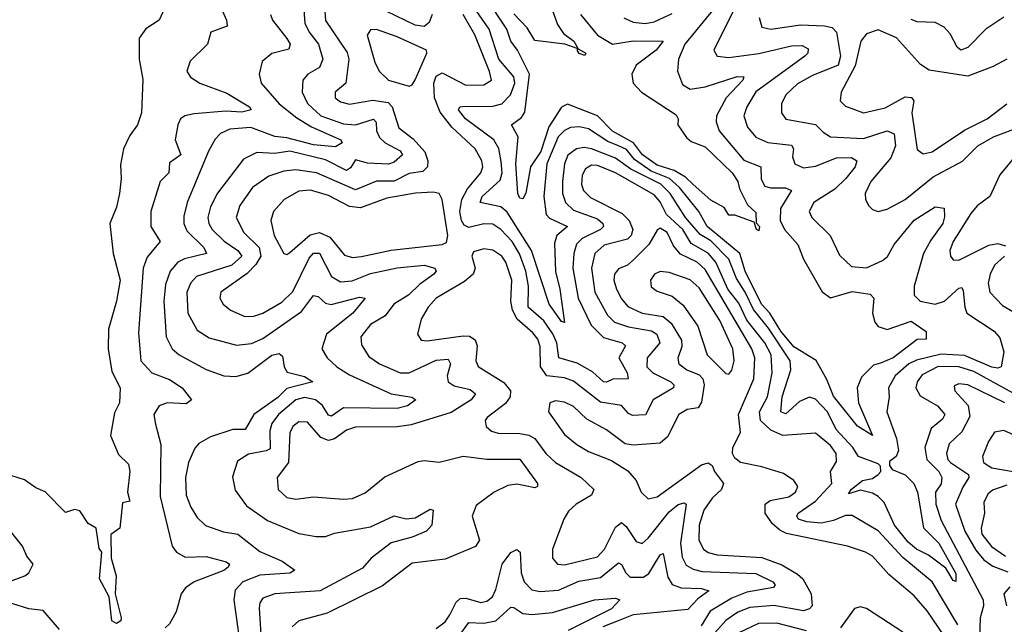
# Model space of a CAD drawing. Extents: x 1552033 to 1694788, y 811965 to 917215.
# Tile 518 of 632: x 1651091 to 1654387, y 897683 to 899707. Entities that reach past the tile are written whole.
import ezdxf

# ---------------------------------------------------------------- set-up
doc = ezdxf.new("R2010")
doc.units = 0

msp = doc.modelspace()

# ---------------------------------------------------------------- linework, layer by layer
at = {"layer": '0CON20XD'}
for points in [[(1652967.7, 899725), (1653024.7, 899655), (1653075, 899624.8), (1653145, 899636), (1653245.4, 899635.4), (1653221.8, 899605), (1653154.6, 899555), (1653140.4, 899525), (1653144.7, 899495), (1653172.3, 899465), (1653288.9, 899388.9), (1653295.6, 899375), (1653294.4, 899355), (1653322.8, 899312.8), (1653339, 899299), (1653385, 899281.3), (1653476.3, 899195), (1653495.3, 899165), (1653500.5, 899140.5), (1653527.6, 899087.6), (1653555, 899062.2), (1653556.7, 899026.7), (1653567.5, 899015), (1653565, 899000), (1653557.5, 899005), (1653549.2, 899029.2), (1653485, 899052.5), (1653465, 899052.5), (1653448.8, 899078.8), (1653405, 899102.9), (1653345.2, 899155.2), (1653319.5, 899179.5), (1653282.3, 899202.3), (1653225, 899220.6), (1653175.8, 899255), (1653145.4, 899295.4), (1653075, 899334), (1653025.4, 899385.5), (1652925, 899424.8), (1652905, 899414.8), (1652861.8, 899348.2), (1652835, 899265.7), (1652801.4, 899215), (1652785, 899126), (1652775, 899107.5), (1652765, 899109.2), (1652758.5, 899125), (1652751.3, 899225), (1652759.5, 899315), (1652737.7, 899355), (1652770.4, 899379.6), (1652782.1, 899397.9), (1652797.5, 899525), (1652757.3, 899605), (1652735.6, 899635), (1652721.6, 899675), (1652645, 899792.2)], [(1651752.9, 899775), (1651783.8, 899705), (1651785.6, 899685), (1651731.4, 899665), (1651720, 899625), (1651661.7, 899568.3), (1651650.6, 899535), (1651663.1, 899515), (1651694.5, 899494.5), (1651785, 899461.1), (1651860.6, 899415), (1651865.8, 899405), (1651835, 899397.9), (1651781.4, 899401.4), (1651675, 899391.5), (1651644.4, 899385.6), (1651629.1, 899375), (1651620, 899355), (1651611.9, 899305), (1651630.3, 899255), (1651592.5, 899227.5), (1651590.9, 899195), (1651560.9, 899165), (1651530.7, 899065), (1651530.4, 899015), (1651561.8, 898965), (1651517.5, 898912.5), (1651504.2, 898875), (1651488.7, 898658.7), (1651496.2, 898565), (1651533.8, 898525), (1651592.2, 898502.2), (1651634.5, 898475), (1651666, 898435), (1651648.3, 898421.7), (1651585, 898424.7), (1651557.8, 898415), (1651539.7, 898385), (1651546.3, 898353.7), (1651564.1, 898285), (1651561.6, 898111.6), (1651601.9, 897945), (1651615.9, 897925), (1651645, 897907.5), (1651715, 897910.6), (1651782.6, 897892.6), (1651794, 897885), (1651788.9, 897875), (1651775, 897863.8), (1651675, 897825.5), (1651646.4, 897805), (1651631.4, 897785), (1651615.2, 897725), (1651592.8, 897685), (1651578.4, 897671.6)], [(1653498, 899775), (1653414.6, 899605), (1653425.4, 899585.4), (1653465, 899580.9), (1653565, 899593.6), (1653675, 899619.8), (1653710.6, 899620.6), (1653729.9, 899609.9), (1653729.2, 899595), (1653718.9, 899585), (1653554.7, 899465.3), (1653525.2, 899415), (1653515.2, 899385), (1653527.5, 899347.5), (1653555, 899313.4), (1653595, 899295.7), (1653675, 899287.1), (1653681.4, 899275), (1653678.2, 899248.2), (1653685.4, 899225), (1653715, 899211.7), (1653755, 899216.7), (1653825, 899245.2), (1653875.6, 899245.6), (1653893.3, 899235), (1653887.6, 899215), (1653856.7, 899175), (1653819.7, 899140.3), (1653749.2, 899095), (1653734.1, 899065), (1653742.7, 899045), (1653803.5, 898985), (1653835, 898918.6), (1653875, 898880.9), (1653925, 898876.2), (1653979.1, 898900.9), (1653995.8, 898914.2), (1654018.6, 898955), (1654085, 899035.8), (1654155, 899080.4), (1654185, 899076.2), (1654186.9, 899046.9), (1654180.8, 899025), (1654140.4, 898969.6), (1654116.8, 898925), (1654085.3, 898815), (1654085.3, 898785.3), (1654105, 898764.7), (1654155.3, 898755.3), (1654186.8, 898765), (1654235, 898808.5), (1654245, 898810.8), (1654249.2, 898799.2), (1654254.4, 898744.4), (1654261.8, 898725), (1654353.3, 898665), (1654372.2, 898642.2), (1654384.8, 898595), (1654375.8, 898545), (1654365, 898540.4), (1654345, 898543.8), (1654253.1, 898583.1), (1654175, 898587), (1654092.3, 898567.7), (1654066.7, 898555), (1654021.7, 898515), (1653999.2, 898475), (1654001.4, 898445), (1653993.8, 898395), (1654026.3, 898305), (1654032.8, 898265), (1654024.6, 898245.4), (1654002.2, 898227.8), (1654002.2, 898215), (1654011.2, 898201.2), (1654055, 898183.6), (1654083.8, 898155), (1654096.4, 898125), (1654116.1, 898006.1), (1654167.6, 897955), (1654225, 897853.8), (1654225, 897826.7), (1654215, 897829.4), (1654190.6, 897870.6), (1654133.2, 897915), (1654092.6, 897935), (1654065, 897958.4), (1654019.1, 898015), (1653985, 898091.5), (1653965, 898111.2), (1653945, 898122.5), (1653905, 898131.8), (1653865, 898120), (1653875, 898135.3), (1653911.8, 898165), (1653945, 898171.3), (1653964.6, 898185), (1653973.5, 898195), (1653972.2, 898212.2), (1653965, 898220), (1653899.2, 898245), (1653880, 898275), (1653824.5, 898335), (1653794.8, 898395), (1653755, 898437.3), (1653735, 898444), (1653701.4, 898428.6), (1653655, 898387.6), (1653639.3, 898395), (1653643.2, 898445), (1653671.9, 898535), (1653669.6, 898565), (1653597.3, 898675), (1653547, 898737), (1653519.9, 898795), (1653490.4, 898840.4), (1653465.1, 898905.1), (1653405, 898966.5), (1653368.4, 898988.4), (1653320, 899045), (1653268.5, 899125), (1653236.7, 899156.7), (1653137.1, 899207.1), (1653085, 899243.4), (1653005, 899274.9), (1652980.8, 899279.2), (1652955, 899275.2), (1652926.2, 899253.8), (1652914.5, 899225), (1652908.3, 899165), (1652908.3, 899125), (1652917.9, 899095), (1652945, 899069.2), (1653025, 899040.5), (1653043.3, 899025), (1653045.2, 899015.2), (1653035.5, 899004.5), (1652974.2, 898975), (1652955, 898955.3), (1652945.5, 898924.5), (1652943, 898875), (1652960.7, 898775), (1653004.5, 898685), (1653045, 898643.6), (1653107.5, 898625), (1653118.8, 898615), (1653096.2, 898575), (1653124.7, 898525), (1653127.8, 898505), (1653076.1, 898503.9), (1653055, 898493.9), (1653045, 898495.3), (1653008.2, 898528.2), (1652957.4, 898557.4), (1652895.3, 898575), (1652889, 898625), (1652875.1, 898655.1), (1652845, 898698.8), (1652793, 898745), (1652794.6, 898815), (1652784.9, 898865), (1652763.8, 898923.8), (1652740, 898965), (1652702, 899005), (1652675, 899022.6), (1652645, 899024.2), (1652595, 899011.7), (1652579.2, 899019.2), (1652569.6, 899035), (1652564.6, 899065.4), (1652570.7, 899105), (1652589.6, 899140.4), (1652634.8, 899195), (1652641, 899215), (1652638.4, 899235), (1652616, 899275), (1652537.1, 899347.1), (1652498.1, 899398.1), (1652479.7, 899445), (1652477, 899495), (1652485, 899517.8), (1652505, 899529.1), (1652585, 899488.3), (1652645, 899488.9), (1652670.3, 899505), (1652664.1, 899534.1)], [(1651580.3, 899755), (1651558.5, 899705), (1651513.1, 899676.9), (1651490.6, 899645), (1651490.8, 899575), (1651502.9, 899507.1), (1651499.2, 899395), (1651485.8, 899355), (1651460, 899320), (1651438.9, 899275), (1651428.9, 899221.1), (1651431.3, 899175), (1651425.3, 899125), (1651415, 899080), (1651392.7, 899025), (1651403.7, 898925), (1651427.6, 898835), (1651415.1, 898764.9), (1651388.9, 898671.1), (1651387.1, 898605), (1651399.8, 898529.8), (1651427.1, 898475), (1651425.8, 898425), (1651408.8, 898391.2), (1651395.7, 898315), (1651421.5, 898251.5), (1651455, 898219.2), (1651460, 898195), (1651452.5, 898125), (1651460, 898095), (1651435, 898090), (1651426.7, 898005), (1651396.1, 897983.9), (1651396.9, 897905), (1651413.6, 897845), (1651410.5, 897785), (1651430.4, 897705), (1651430, 897695), (1651415, 897686.2), (1651400, 897695), (1651390.5, 897775), (1651358.1, 897835), (1651366.7, 897925), (1651357.5, 897937.5), (1651347.5, 898005), (1651320.7, 898020.7), (1651293, 898063), (1651275, 898067.5), (1651245, 898057.5), (1651176.4, 898126.4), (1651145, 898140), (1651107, 898167), (1651065, 898180)], [(1652040.6, 899755), (1652045.2, 899695), (1652060.2, 899665), (1652091.5, 899625), (1652106.1, 899575), (1652095, 899546.6), (1652055.2, 899524.8), (1652039.3, 899505), (1652036.4, 899465), (1652055, 899426.8), (1652099.4, 899385), (1652175, 899358.8), (1652215, 899355.1), (1652275, 899373.6), (1652284.4, 899364.4), (1652285.7, 899335), (1652295, 899313), (1652314.9, 899294.9), (1652365, 899268.4), (1652372.7, 899255), (1652345, 899230.7), (1652326, 899224), (1652255, 899227.4), (1652215, 899237.9), (1652198.8, 899211.2), (1652185, 899202.4), (1652115, 899238.5), (1651995, 899267), (1651945, 899259.1), (1651885, 899262), (1651840.2, 899239.8), (1651753.8, 899126.2), (1651729.8, 899080.2), (1651721, 899045), (1651723.9, 899025), (1651735.7, 899005), (1651775.8, 898965.8), (1651821.7, 898935), (1651834.8, 898915), (1651801.2, 898885), (1651683, 898847), (1651663.7, 898826.3), (1651651.2, 898795), (1651653.9, 898725), (1651685, 898667.7), (1651725, 898642.2), (1651817.2, 898617.2), (1651867, 898623), (1651905, 898640.4), (1652035, 898730), (1652075, 898783.9), (1652090.7, 898780.7), (1652115, 898758.2), (1652133.8, 898753.8), (1652228.2, 898778.2), (1652247.1, 898775), (1652205.7, 898725), (1652118.4, 898655), (1652102.5, 898605), (1652120.8, 898575), (1652152.5, 898545), (1652195, 898518), (1652334.3, 898454.3), (1652403.6, 898443.6), (1652417.1, 898435), (1652389.1, 898415), (1652355, 898406), (1652175, 898408.3), (1652135, 898380.3), (1652125, 898382.9), (1652105, 898415.3), (1652081.8, 898435), (1652045, 898442.7), (1652015, 898434.5), (1651957.1, 898385), (1651935.2, 898355), (1651928.8, 898331.2), (1651929.3, 898270.7), (1651916.6, 898263.4), (1651856.7, 898253.3), (1651820.5, 898229.5), (1651803.4, 898176.6), (1651812.3, 898132.3), (1651850.3, 898080.3), (1651921, 898031), (1652025, 897987.1), (1652083.3, 897976.7), (1652115, 897976.9), (1652145, 897988), (1652265, 898009.3), (1652345, 898046.8), (1652385, 898036.5), (1652415, 898039.1), (1652465, 898069.2), (1652475.5, 898065.5), (1652470.5, 898015), (1652453.1, 897995), (1652405.1, 897974.9), (1652335, 897956.1), (1652267.2, 897905), (1652238.3, 897871.7), (1652096.9, 897795), (1651945, 897785.2), (1651905, 897770.6), (1651894.5, 897755.5), (1651893, 897737), (1651900.6, 897615)], [(1652112.3, 899735), (1652114.6, 899704.6), (1652187.5, 899597.5), (1652193, 899575), (1652182.7, 899495), (1652146.7, 899465), (1652146.7, 899445), (1652165, 899432.5), (1652195, 899424.3), (1652272.8, 899437.2), (1652325, 899429.5), (1652337.7, 899415), (1652360.5, 899345), (1652408, 899308), (1652447.3, 899265), (1652457.6, 899235), (1652455.8, 899214.2), (1652441.1, 899198.9), (1652395, 899192.5), (1652345, 899166.4), (1652285, 899166.6), (1652215, 899137.4), (1652084.9, 899194.9), (1652015.5, 899204.5), (1651975, 899199.8), (1651925, 899183.4), (1651870.6, 899145), (1651828.4, 899085), (1651816.3, 899045), (1651841.9, 898995), (1651892.9, 898945), (1651898, 898915), (1651881.9, 898888.1), (1651852.5, 898857.5), (1651764.5, 898795), (1651761.2, 898775), (1651772.1, 898755), (1651796.7, 898735), (1651845, 898713.2), (1651875, 898714.3), (1651905, 898724.7), (1651968.7, 898761.3), (1652005, 898796.9), (1652060.6, 898909.4), (1652075, 898925.2), (1652095, 898925.3), (1652135, 898847.6), (1652165, 898829.4), (1652203.5, 898833.5), (1652265, 898857.5), (1652355, 898877), (1652445, 898885.5), (1652481.1, 898875), (1652485.4, 898865), (1652477.9, 898855), (1652429.4, 898820.6), (1652394.1, 898785.9), (1652343.3, 898755), (1652314.5, 898715.5), (1652265, 898686.6), (1652233.5, 898645), (1652235, 898619.2), (1652259.9, 898579.9), (1652295.5, 898555), (1652364.5, 898524.5), (1652395, 898525.2), (1652485, 898567.7), (1652525, 898570.7), (1652533.2, 898555), (1652522, 898515), (1652525.3, 898495), (1652545, 898481.7), (1652599.2, 898469.2), (1652617.1, 898455), (1652602.8, 898435), (1652535, 898391.8), (1652401.5, 898351.5), (1652355, 898344.8), (1652215, 898342.8), (1652185, 898332.8), (1652145, 898304.5), (1652125, 898298.4), (1652098.7, 898308.7), (1652055, 898359.7), (1652025, 898360.8), (1652005.9, 898345), (1651995, 898324.2), (1651990.9, 898225), (1651953.3, 898175), (1651956, 898135), (1651985, 898108.1), (1652015, 898102.5), (1652075, 898110.3), (1652175, 898101.8), (1652205, 898104.7), (1652247.1, 898122.9), (1652313.5, 898176.5), (1652425, 898227.8), (1652445, 898231.9), (1652495, 898226.4), (1652575, 898245.7), (1652655, 898236.4), (1652765, 898235.9), (1652824.4, 898155), (1652824, 898145), (1652815, 898140.5), (1652782.9, 898147.1), (1652755, 898152.2), (1652725, 898147.5), (1652679.2, 898125), (1652619.1, 898080.9), (1652605.6, 898045), (1652630.5, 897965), (1652616.3, 897943.6), (1652515, 897901.8), (1652405, 897888.2), (1652305, 897811.6), (1652119.9, 897720.1), (1652025.3, 897694.7), (1652003.6, 897675)], [(1652471.5, 899725), (1652462.2, 899697.8), (1652445, 899684.8), (1652415, 899688.8), (1652285, 899751)], [(1653415, 899743.4), (1653317, 899625), (1653296.8, 899575), (1653292.8, 899535), (1653310, 899490), (1653335, 899474.2), (1653385, 899482.3), (1653492.6, 899517.4), (1653515, 899515.6), (1653511.2, 899505), (1653456.2, 899445), (1653423.5, 899385), (1653422.5, 899365), (1653432, 899335), (1653515, 899236.4), (1653571.5, 899215), (1653572.9, 899172.9), (1653585, 899150), (1653603.9, 899143.9), (1653654.4, 899144.4), (1653674.5, 899135), (1653638, 899075), (1653637, 899035), (1653650.8, 899005), (1653695.7, 898955), (1653715, 898905.6), (1653776.6, 898796.6), (1653805, 898776.4), (1653877.5, 898797.5), (1653937.9, 898787.9), (1653950.5, 898775), (1653946, 898725), (1653953.7, 898695), (1653965, 898680.5), (1653995, 898670.5), (1654075, 898698.2), (1654125, 898663.3), (1654125, 898637.5), (1654095, 898636.7), (1654015, 898574.8), (1653972.1, 898557.9), (1653948.8, 898551.2), (1653909, 898511), (1653894.2, 898475), (1653898.4, 898425), (1653946, 898315), (1653895, 898346.2), (1653815, 898446.5), (1653792.3, 898502.3), (1653756.5, 898566.5), (1653682.6, 898612.6), (1653638.8, 898665), (1653602.3, 898725), (1653574.3, 898755), (1653519.2, 898865), (1653501.5, 898925), (1653392.5, 899015), (1653364.4, 899065), (1653299.3, 899145), (1653265.6, 899175.6), (1653205, 899200.3), (1653148.9, 899238.9), (1653122.5, 899272.5), (1653095, 899285.3), (1653059.3, 899299.3), (1652995, 899341.5), (1652965, 899348.8), (1652935, 899346.3), (1652915, 899336.5), (1652893.9, 899315), (1652855.1, 899225), (1652845.2, 899115.2), (1652853.8, 899055), (1652865, 899042.4), (1652924.6, 899015), (1652888.5, 898985), (1652881.4, 898958.6), (1652884.4, 898864.4), (1652899.6, 898805), (1652915, 898693.3), (1652905, 898697.1), (1652863.2, 898755), (1652804.3, 898935), (1652723.2, 899063.2), (1652701.1, 899081.1), (1652632.7, 899095), (1652639, 899115), (1652699.6, 899170.4), (1652705.7, 899195), (1652702.2, 899232.2), (1652695.4, 899275.4), (1652678.1, 899305), (1652583, 899375), (1652560.3, 899405), (1652564.4, 899415), (1652573.5, 899416.5), (1652675, 899417.5), (1652704.6, 899425.4), (1652734.4, 899455.6), (1652748.5, 899495), (1652745.5, 899515.5), (1652694.6, 899575), (1652662.1, 899675), (1652620.9, 899735)], [(1652876, 899735), (1652891, 899691), (1652911.2, 899661.2), (1652946, 899635), (1652960, 899610), (1652986.1, 899595), (1652982.5, 899587.5), (1652963.4, 899593.4), (1652956.7, 899605), (1652960, 899610), (1652915.4, 899625.4), (1652815, 899637.5), (1652789.5, 899679.5), (1652745, 899726.5)], [(1653113.8, 899713.8), (1653145, 899699.3), (1653184.4, 899694.4), (1653215, 899700.2), (1653275, 899728.3)], [(1651930.9, 899725), (1651936.9, 899705), (1651985, 899644.6), (1651996.4, 899625), (1651991.9, 899608.1), (1651935, 899594.1), (1651903.1, 899566.9), (1651892.5, 899525), (1651899.2, 899495), (1651959.3, 899425), (1652018.3, 899378.3), (1652068.1, 899348.1), (1652165.6, 899305), (1652170.5, 899295), (1652148.1, 899281.9), (1652075, 899288.6), (1651985, 899311.9), (1651945, 899315.6), (1651865, 899345.7), (1651795, 899340.2), (1651763.6, 899326.4), (1651745, 899306.7), (1651723.2, 899266.8), (1651651.7, 899095), (1651640.5, 899049.5), (1651640.7, 899025), (1651650.2, 899000.2), (1651707.9, 898945), (1651716.8, 898925), (1651643.2, 898906.8), (1651620.3, 898895), (1651595.2, 898865), (1651579.6, 898820.4), (1651573.7, 898765), (1651581.6, 898645), (1651601.8, 898605), (1651625, 898585.3), (1651715, 898535.8), (1651775, 898515.3), (1651815, 898512.4), (1651855, 898523.9), (1651935, 898584.6), (1651959.4, 898589.4), (1651970.3, 898580.3), (1651976.4, 898545), (1651986.7, 898526.7), (1652045, 898512.4), (1652072, 898495), (1651985, 898472.2), (1651955, 898443), (1651875.3, 898385), (1651845.6, 898335), (1651805, 898335.7), (1651729.7, 898310.3), (1651691.1, 898288.9), (1651677.2, 898272.8), (1651656.4, 898225), (1651645.8, 898175), (1651648.9, 898115), (1651664.6, 898075), (1651685, 898041.1), (1651713.5, 898013.5), (1651773.3, 897993.3), (1651821.5, 897985), (1651895, 897926.9), (1651969.2, 897895), (1652012, 897865), (1651995.2, 897854.8), (1651895, 897847.2), (1651838.4, 897825), (1651812.3, 897797.7), (1651808.4, 897765), (1651825.2, 897644.8)], [(1652664.1, 899534.1), (1652615, 899656.5), (1652575.9, 899725)], [(1653566.2, 899715), (1653575, 899681.9), (1653605, 899675.3), (1653705, 899689.6), (1653785, 899686.8), (1653810.7, 899680.7), (1653825.2, 899665), (1653838.4, 899585), (1653830.6, 899555), (1653745, 899520.5), (1653695, 899492.5), (1653655, 899455.4), (1653640.7, 899425), (1653641.2, 899395), (1653655, 899373.9), (1653755, 899356), (1653780.8, 899330.8), (1653804.8, 899314.8), (1653915, 899309), (1653995, 899334.8), (1654018.6, 899325), (1654022.3, 899285), (1654007, 899245), (1653939.5, 899165), (1653921.4, 899125), (1653921.8, 899105), (1653933.7, 899083.6), (1653945, 899072.2), (1653965, 899065.4), (1653995, 899072.9), (1654055, 899104.8), (1654149, 899181), (1654247, 899233), (1654298, 899285), (1654350.9, 899315), (1654445, 899350.6)], [(1654384.8, 899715.2), (1654324.5, 899675.5), (1654265, 899613.5), (1654241.4, 899605), (1654228.6, 899615), (1654205, 899659.6), (1654185, 899682.5), (1654155, 899697.3), (1654095, 899700), (1654075, 899707.4)], [(1652395, 899484.5), (1652405, 899488.9), (1652415, 899505.6), (1652453.5, 899595), (1652452.9, 899605), (1652355, 899649.8), (1652285, 899674.6), (1652265, 899673.1), (1652254.6, 899655), (1652279.7, 899565), (1652294.8, 899534.8), (1652325.6, 899505), (1652395, 899484.5)], [(1654395.5, 899575), (1654349.6, 899550.4), (1654265, 899518.5), (1654135, 899538.2), (1654106.6, 899556.6), (1654026, 899646), (1653965, 899673.5), (1653925, 899660), (1653906.4, 899635), (1653887.5, 899552.5), (1653840.6, 899465), (1653837.7, 899435), (1653855, 899417.1), (1653915, 899395.6), (1653987.7, 899412.3), (1654055, 899448.4), (1654076.4, 899446.4), (1654083.9, 899435), (1654076.8, 899395), (1654095, 899272.5), (1654115, 899257.9), (1654145, 899265.3), (1654253.1, 899336.9), (1654329.1, 899375), (1654395, 899425.8)], [(1654430.4, 899259.6), (1654371.9, 899188.1), (1654338.6, 899115), (1654295.6, 899084.4), (1654275, 899058.6)], [(1654231.7, 897681.7), (1654145, 897825.7), (1654047, 897907), (1653965, 897996.3), (1653878, 898048), (1653855, 898048), (1653815, 898030.5), (1653775, 898022.3), (1653726, 898026), (1653698.2, 898035), (1653691.8, 898045), (1653696.7, 898055), (1653754.3, 898095.7), (1653809.3, 898155), (1653805.3, 898195), (1653825, 898228.1), (1653823.7, 898255), (1653805, 898282.2), (1653755, 898323.1), (1653645, 898315.6), (1653605, 898333.5), (1653570.7, 898365), (1653567.4, 898395), (1653593.8, 898445), (1653610.3, 898525), (1653606.9, 898585), (1653585.6, 898625), (1653525, 898701.7), (1653498.7, 898758.7), (1653461.6, 898805), (1653421.5, 898895), (1653395, 898925.1), (1653338.2, 898958.2), (1653310.2, 899005), (1653256.4, 899055), (1653235, 899097.3), (1653215, 899121.1), (1653085, 899194.1), (1653025, 899219.3), (1653005, 899220.4), (1652985, 899208.2), (1652973.6, 899186.4), (1652971.5, 899155), (1652978.1, 899135), (1653002.2, 899112.2), (1653108.1, 899058.1), (1653131, 899035), (1653143.8, 899005), (1653138.1, 898985), (1653125, 898972.4), (1653047.3, 898952.7), (1653015.9, 898925), (1653004.9, 898875), (1653016.4, 898795), (1653058.5, 898718.5), (1653081.8, 898695), (1653128.5, 898678.5), (1653205.8, 898665.8), (1653224.2, 898654.2), (1653234, 898625), (1653191.1, 898575), (1653190.5, 898545), (1653210.7, 898525), (1653270.9, 898495), (1653280.4, 898485), (1653279.6, 898475), (1653211.4, 898435), (1653185.6, 898384.4), (1653142.3, 898382.3), (1653128.4, 898388.4), (1653105, 898415.3), (1653035, 898426.8), (1652945, 898497.6), (1652915, 898507.8), (1652855.1, 898515.1), (1652834.9, 898545), (1652833.1, 898613.1), (1652825, 898638), (1652809.2, 898659.2), (1652756, 898705), (1652740.4, 898735), (1652735.4, 898765), (1652738.6, 898835), (1652718.3, 898895), (1652705, 898915.3), (1652675, 898935.7), (1652645, 898940.4), (1652610.4, 898929.6), (1652604.5, 898915), (1652615.3, 898875), (1652609.1, 898855), (1652579.8, 898830.2), (1652485.4, 898774.6), (1652458.6, 898745), (1652434.7, 898705), (1652422.9, 898655), (1652434.7, 898634.7), (1652455, 898632.4), (1652575, 898649.3), (1652597.2, 898647.2), (1652615.7, 898635.7), (1652622, 898615), (1652618.3, 898565), (1652626, 898546), (1652712.2, 898492.2), (1652733.9, 898465), (1652732.3, 898445), (1652717.1, 898422.9), (1652655.5, 898375), (1652649.5, 898365), (1652652.2, 898345), (1652670.1, 898330.1), (1652693, 898323), (1652765, 898322.2), (1652795, 898316.2), (1652815.1, 898305.1), (1652852.2, 898255), (1652885, 898224.7), (1652970.7, 898175), (1653012.9, 898135), (1653005, 898115.5), (1652953.6, 898085), (1652928.6, 898061.4), (1652912.1, 898035), (1652874.7, 897935), (1652874.7, 897904.7), (1652891.4, 897885), (1652915, 897882.1), (1653025, 897909.3), (1653048.3, 897935), (1653085, 898008.7), (1653105, 898023.5), (1653121.1, 898011.1), (1653155, 897960.4), (1653175, 897954), (1653195, 897971.3), (1653265, 898060), (1653295, 898084.3), (1653315, 898090.4), (1653321.5, 898085), (1653303, 897955), (1653308.4, 897908.4), (1653321.7, 897881.7), (1653345, 897867.4), (1653375, 897860.3), (1653555, 897853.6), (1653612.3, 897825), (1653619.5, 897815), (1653613.9, 897806.1), (1653525, 897790.7), (1653475, 897770.3), (1653402.6, 897727.4), (1653371.6, 897678.4)], [(1652205, 898910.9), (1652235, 898914), (1652335, 898935.6), (1652505.3, 898954.7), (1652519.2, 898960.8), (1652524.1, 898985), (1652504.7, 899104.7), (1652495.6, 899125), (1652475, 899129.7), (1652416.4, 899126.4), (1652320.3, 899109.7), (1652232.2, 899077.8), (1652195, 899081.9), (1652125, 899119.1), (1652065, 899137), (1652025, 899133.4), (1651976.2, 899105), (1651940.4, 899065), (1651932, 899035), (1651943.3, 898985), (1651975, 898924.2), (1651985, 898921.1), (1651995, 898927.9), (1652063.1, 898986.9), (1652095, 898995.1), (1652129.3, 898979.3), (1652178.7, 898918.7), (1652205, 898910.9)], [(1654275, 899058.6), (1654215.2, 898965), (1654204.3, 898935), (1654206.2, 898915), (1654215, 898902.9), (1654235, 898901.9), (1654335, 898952.1), (1654365, 898958.1), (1654390.4, 898950.4)], [(1654185.2, 897645), (1654128.2, 897728.2), (1654085, 897778), (1654000.5, 897850.5), (1653945, 897911.1), (1653922.5, 897925), (1653862, 897945), (1653657.6, 897987.6), (1653635, 897998.1), (1653610.3, 898020.3), (1653586.5, 898055), (1653585.9, 898085), (1653602.8, 898097.2), (1653665, 898109.4), (1653687.4, 898125), (1653695.6, 898145), (1653682.5, 898165), (1653647.7, 898187.7), (1653575, 898210), (1653503.3, 898225), (1653485, 898239.5), (1653476.9, 898255), (1653478.2, 898275), (1653503.8, 898325), (1653496.6, 898385), (1653548, 898505), (1653551.4, 898575), (1653542, 898605), (1653385, 898871), (1653358.8, 898895), (1653302.6, 898922.6), (1653279.8, 898949.8), (1653258.4, 898995), (1653235, 899008.9), (1653225, 899003.1), (1653197.4, 898955), (1653145, 898901.6), (1653125, 898885.7), (1653095, 898873.5), (1653081.8, 898855), (1653080, 898835), (1653088.8, 898805), (1653105, 898772.5), (1653127.1, 898747.1), (1653174.4, 898725), (1653245, 898714.1), (1653271.5, 898691.5), (1653306.1, 898633.9), (1653307.3, 898612.7), (1653293.7, 898573.6), (1653297.1, 898555), (1653324.6, 898535), (1653365, 898518.1), (1653378, 898505), (1653382, 898485), (1653372.9, 898427.1), (1653361.7, 898408.3), (1653325, 898401.9), (1653297.7, 898385), (1653259.7, 898310.3), (1653235, 898290), (1653145, 898282.7), (1653117.2, 898287.2), (1653055, 898333.8), (1652989.9, 898369.9), (1652945, 898412), (1652915, 898427.1), (1652885, 898430.8), (1652866, 898425), (1652861.1, 898395), (1652915, 898318.5), (1652956.5, 898285), (1652995, 898261.6), (1653071.6, 898231.6), (1653126.9, 898196.9), (1653154.2, 898164.2), (1653171.5, 898125), (1653195, 898103.5), (1653225, 898109.6), (1653373.3, 898216.7), (1653395, 898223.2), (1653408.8, 898215), (1653416.7, 898195), (1653446.8, 898155), (1653440, 898135), (1653409.2, 898105), (1653380.7, 898065), (1653365.2, 898015), (1653364.4, 897965), (1653380, 897935), (1653395, 897924), (1653426, 897916), (1653575, 897906.8), (1653642.1, 897882.1), (1653695, 897851.6), (1653711.9, 897835), (1653740.2, 897785), (1653744.1, 897745), (1653735.1, 897734.9), (1653715, 897728.8), (1653615, 897745.9), (1653535, 897739.8), (1653495, 897723.5), (1653455, 897696.2), (1653409.2, 897645)], [(1654387.7, 898915), (1654354, 898885), (1654339, 898855), (1654333, 898825), (1654338.8, 898795), (1654380.6, 898750.6), (1654415, 898730.7)], [(1653465, 898520), (1653475, 898533.8), (1653482.5, 898565), (1653478.3, 898605), (1653435, 898700), (1653365, 898810), (1653335, 898836.7), (1653265, 898861.1), (1653235.4, 898864.6), (1653215.8, 898855), (1653202.7, 898835), (1653205, 898812.9), (1653225, 898797.9), (1653275, 898781.4), (1653311.5, 898751.5), (1653360.8, 898680.8), (1653392.1, 898585), (1653455, 898522.9), (1653465, 898520)], [(1654416.5, 898456.5), (1654285, 898529.2), (1654235, 898545.3), (1654165, 898546.7), (1654112.2, 898517.8), (1654095.6, 898495), (1654090.4, 898475), (1654105, 898447.9), (1654163.4, 898415), (1654187.1, 898385), (1654179.6, 898370.4), (1654141.5, 898338.5), (1654120.3, 898275), (1654127.8, 898235), (1654167.8, 898195), (1654177.4, 898175), (1654175, 898153.8), (1654156.7, 898125), (1654157.9, 898085), (1654175, 898030.6), (1654315.9, 897765), (1654316.8, 897745), (1654306, 897705), (1654304, 897636)], [(1654265, 898485.2), (1654235, 898488.6), (1654218.5, 898481.5), (1654220.8, 898465), (1654265.9, 898415.9), (1654271, 898379), (1654245, 898327.6), (1654202.2, 898287.8), (1654193.4, 898255), (1654197.2, 898235), (1654206.2, 898225), (1654266.9, 898185), (1654268.4, 898175), (1654247.5, 898142.5), (1654223.5, 898085), (1654254.6, 897994.5), (1654291.3, 897931.3), (1654318.7, 897898.7), (1654347.8, 897877.8), (1654398.5, 897858.5)], [(1654388, 898425), (1654265, 898485.2)], [(1654452.3, 898302.3), (1654385, 898331.5), (1654353.9, 898326.1), (1654333.3, 898295), (1654313.8, 898245), (1654317.6, 898225), (1654345, 898207.3), (1654455, 898187.5)], [(1654395, 898148.6), (1654347.7, 898132.3), (1654331.2, 898118.8), (1654318.5, 898091.5), (1654320.4, 898055), (1654309.5, 898005), (1654311.4, 897985), (1654344, 897944), (1654390.8, 897910.8)], [(1651032.6, 897817.4), (1651108.8, 897845), (1651121.4, 897855), (1651136, 897885), (1651115, 897911.2), (1651100.9, 897945), (1651065, 897989.2)], [(1652485, 897669.6), (1652515, 897691.2), (1652531.2, 897715), (1652552.2, 897757.8), (1652565, 897770), (1652585, 897771.2), (1652635, 897756.1), (1652655, 897760.7), (1652673.4, 897775), (1652685, 897799.4), (1652705.7, 897885), (1652735, 897923.9), (1652755, 897933.8), (1652765.8, 897925), (1652769.7, 897855), (1652779.6, 897825), (1652805, 897798.4), (1652833.1, 897793.1), (1652895, 897798), (1652962.9, 897827.2), (1653035, 897839.5), (1653095, 897889.1), (1653105, 897883.8), (1653120, 897855), (1653135, 897841), (1653179, 897841), (1653196.9, 897853.1), (1653235, 897915.4), (1653245, 897920.6), (1653261, 897841), (1653275, 897816.7), (1653305, 897804.8), (1653373.4, 897803.4), (1653398.1, 897795), (1653361.4, 897768.6), (1653327.1, 897732.9), (1653145, 897714.4), (1653094.7, 897695), (1653042.9, 897675)], [(1654405, 897808.9), (1654385.5, 897785), (1654394.6, 897745)], [(1651225, 897665.5), (1651169.7, 897729.7), (1651122, 897735), (1651065, 897752.7)], [(1652561.7, 897645), (1652595, 897689.3), (1652645, 897687.1), (1652685, 897694.8), (1652735, 897740.5), (1652745, 897740), (1652775, 897719.8), (1652805, 897716.6), (1652875, 897722.9), (1653015, 897765.3), (1653085, 897770.6), (1653100, 897765), (1653072.3, 897735), (1652927.3, 897662.7)], [(1654046.7, 897656.7), (1653925, 897735.8), (1653905, 897742), (1653885, 897736), (1653838.6, 897671.4)], [(1653725, 897661), (1653625, 897687.5), (1653564.2, 897685.8), (1653498.4, 897655)]]:
    msp.add_lwpolyline(points, dxfattribs=at)

doc.saveas('drawing.dxf')
